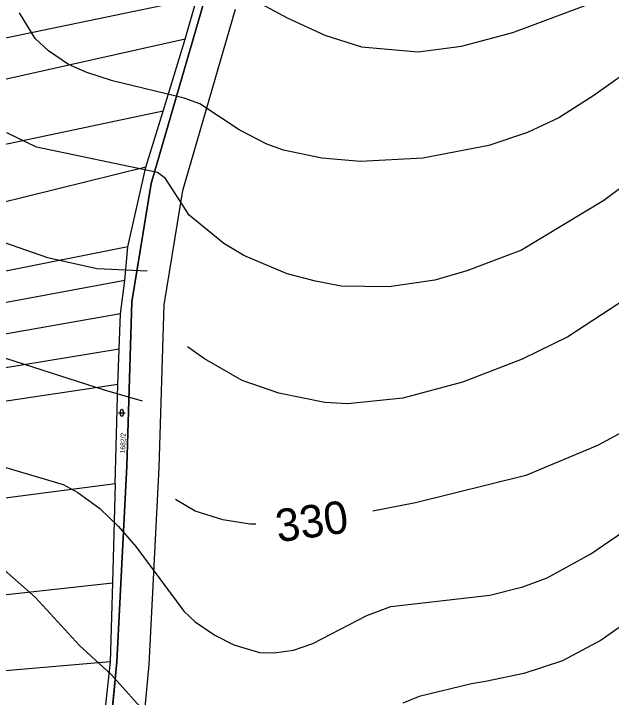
# Model space of a CAD drawing. Extents: x -555860 to -552701, y -1187050 to -1182291.
# Drawn here: x -553306 to -553122.2, y -1183599.4 to -1183389.1 of the extents above; entities that cross this region are included whole.
import ezdxf

# ---------------------------------------------------------------- set-up
doc = ezdxf.new("R2010")
doc.units = 0
for name, color, linetype in [('LEG_2b', 7, 'Continuous'), ('Level 25', 7, 'Continuous'), ('Level 28', 7, 'Continuous'), ('Level 30', 7, 'Continuous'), ('Level 40', 7, 'Continuous'), ('Level 41', 7, 'Continuous'), ('navrh_BV', 7, 'Continuous')]:
    doc.layers.add(name, color=color, linetype=linetype)

msp = doc.modelspace()

# ---------------------------------------------------------------- linework, layer by layer
at = {"layer": 'Level 25'}
for p, q in [((-553273.72, -1183511.89), (-553271.72, -1183511.89)), ((-553273.22, -1183511.39), (-553273.22, -1183512.39)), ((-553272.22, -1183512.39), (-553272.22, -1183511.39))]:
    msp.add_line(p, q, dxfattribs=at)
for centre, start, end in [((-553272.72, -1183511.39), 0, 180), ((-553272.72, -1183512.39), 180, 359.9879)]:
    msp.add_arc(centre, 0.5, start, end, dxfattribs=at)
at = {"layer": 'Level 28'}
msp.add_lwpolyline([(-553247.43, -1183385.26), (-553263.68, -1183441.33), (-553269.67, -1183477.71), (-553271.2, -1183528.31), (-553274.27, -1183588.5), (-553277.37, -1183621.21), (-553280.64, -1183649.89), (-553285.02, -1183673.67), (-553289.02, -1183690.81), (-553297.87, -1183713.28), (-553303.19, -1183731.69), (-553311.85, -1183763.43), (-553317.14, -1183784.97), (-553317.62, -1183785.95), (-553330.41, -1183830.78), (-553344.88, -1183879.53), (-553351.85, -1183901.16), (-553366.43, -1183936.26), (-553383.97, -1183973.72), (-553403.9, -1184008.33)], dxfattribs=at)
at = {"layer": 'Level 30'}
for points in [[(-553247.43, -1183385.26), (-553263.68, -1183441.33), (-553269.67, -1183477.71), (-553271.2, -1183528.31), (-553274.27, -1183588.5), (-553277.37, -1183621.21), (-553280.64, -1183649.89), (-553285.02, -1183673.67), (-553289.02, -1183690.81), (-553297.87, -1183713.28), (-553303.19, -1183731.69), (-553311.85, -1183763.43), (-553317.14, -1183784.97), (-553317.62, -1183785.95), (-553330.41, -1183830.78), (-553344.88, -1183879.53), (-553351.85, -1183901.16), (-553366.43, -1183936.26), (-553383.97, -1183973.72), (-553403.9, -1184008.33)], [(-553375.09, -1183978.34), (-553357.28, -1183940.3), (-553342.46, -1183904.62), (-553335.33, -1183882.49), (-553320.81, -1183833.57), (-553308.25, -1183789.55), (-553307.69, -1183788.4), (-553302.17, -1183765.94), (-553293.56, -1183734.39), (-553288.39, -1183716.51), (-553279.45, -1183693.79), (-553275.23, -1183675.71), (-553270.74, -1183651.36), (-553267.42, -1183622.25), (-553264.29, -1183589.23), (-553261.21, -1183528.72), (-553259.7, -1183478.68), (-553253.91, -1183443.54), (-553237.74, -1183387.75)]]:
    msp.add_lwpolyline(points, dxfattribs=at)
at = {"layer": 'Level 40'}
for points in [[(-553072.09, -1183474.34), (-553091.81, -1183495.7), (-553109.73, -1183511.5), (-553117.35, -1183517.01), (-553126.52, -1183521.95), (-553148.54, -1183531.12), (-553182.41, -1183539.59), (-553195.55, -1183542.13)], [(-553266.37, -1183508.26), (-553278.08, -1183504.87), (-553313.93, -1183493.44)], [(-553231.53, -1183546.08), (-553233.21, -1183546.08), (-553241.67, -1183544.81), (-553250.14, -1183542.13), (-553256.21, -1183538.52)]]:
    msp.add_lwpolyline(points, dxfattribs=at)
at = {"layer": 'Level 41'}
for points in [[(-553235.46, -1183383.09), (-553221.92, -1183390.43), (-553210.35, -1183395.79), (-553199.06, -1183399.32), (-553181.56, -1183400.87), (-553168.29, -1183399.18), (-553152.49, -1183394.94), (-553123.42, -1183383.94)], [(-553086.73, -1183385.77), (-553112.83, -1183403.83), (-553127.93, -1183414.56), (-553138.38, -1183421.19), (-553147.97, -1183425.71), (-553159.83, -1183429.66), (-553180.15, -1183433.62), (-553199.34, -1183434.6), (-553211.19, -1183433.61), (-553223.05, -1183431.07), (-553228.13, -1183429.23), (-553236.59, -1183424.86), (-553248.71, -1183416.85), (-553253.53, -1183415.12), (-553275.54, -1183409.76), (-553283.49, -1183407.27), (-553289.09, -1183404.82), (-553295.3, -1183400.59), (-553299.39, -1183396.78), (-553304.19, -1183388.88)], [(-553091.24, -1183421.75), (-553124.55, -1183446.59), (-553149.81, -1183461.83), (-553166.6, -1183468.18), (-553176.48, -1183471.14), (-553190.59, -1183473.12), (-553205.27, -1183472.98), (-553213.17, -1183471.43), (-553221.92, -1183469.17), (-553235.18, -1183463.52), (-553241.39, -1183459.86), (-553251.97, -1183451.11), (-553259.28, -1183439.86), (-553261.71, -1183437.98), (-553298.97, -1183430.22), (-553308.11, -1183425.81)], [(-553080.17, -1183448.38), (-553120.17, -1183478.48), (-553135.55, -1183488.5), (-553149.67, -1183495.42), (-553168.01, -1183502.47), (-553186.36, -1183507.41), (-553203.29, -1183509.11), (-553210.35, -1183508.68), (-553224.46, -1183505.86), (-553235.75, -1183501.91), (-553247.32, -1183495.28), (-553252.57, -1183491.57)], [(-553309.13, -1183459.43), (-553295.58, -1183464.09), (-553280.34, -1183467.48), (-553264.96, -1183468.18)], [(-553314.77, -1183526.89), (-553290.78, -1183533.94), (-553286.27, -1183536.34), (-553279.49, -1183541.28), (-553273.85, -1183546.78), (-553268.43, -1183553.03), (-553253.67, -1183572.89), (-553250.14, -1183576.14), (-553244.07, -1183580.23), (-553238.29, -1183583.19), (-553230.39, -1183585.59), (-553225.87, -1183585.73), (-553219.94, -1183584.88), (-553214.02, -1183582.77), (-553197.36, -1183574.16), (-553190.03, -1183571.48), (-553159.54, -1183567.95), (-553149.38, -1183565.41), (-553141.91, -1183562.59), (-553128.5, -1183555.25), (-553114.53, -1183545.66)], [(-553264.39, -1183605.21), (-553275.96, -1183592.36), (-553285.7, -1183583.47), (-553299.25, -1183568.66), (-553312.51, -1183557.08)], [(-553113.54, -1183573.45), (-553125.39, -1183581.78), (-553137.25, -1183588.13), (-553149.1, -1183592.08), (-553160.95, -1183594.48), (-553165.19, -1183595.19), (-553181.28, -1183599.14), (-553186.36, -1183601.11)]]:
    msp.add_lwpolyline(points, dxfattribs=at)
at = {"layer": 'navrh_BV'}
for p, q in [((-553249.61, -1183384.33), (-553368.42, -1183409.2)), ((-553263.68, -1183441.33), (-553247.43, -1183385.26)), ((-553253.25, -1183397.01), (-553249.61, -1183384.33)), ((-553253.25, -1183397.01), (-553362.82, -1183421.45)), ((-553259.99, -1183419.13), (-553253.25, -1183397.01)), ((-553259.99, -1183419.13), (-553361.23, -1183440.51)), ((-553265.35, -1183436.32), (-553259.99, -1183419.13)), ((-553265.35, -1183436.32), (-553356.23, -1183458.74)), ((-553270.82, -1183460.83), (-553265.35, -1183436.32)), ((-553269.67, -1183477.71), (-553263.68, -1183441.33)), ((-553270.82, -1183460.83), (-553351.72, -1183476.92)), ((-553271.84, -1183471.16), (-553270.82, -1183460.83)), ((-553271.84, -1183471.16), (-553349.66, -1183485.63)), ((-553273.12, -1183481.48), (-553271.84, -1183471.16)), ((-553271.2, -1183528.31), (-553269.67, -1183477.71)), ((-553273.12, -1183481.48), (-553347.41, -1183494.41)), ((-553273.58, -1183492.27), (-553273.12, -1183481.48)), ((-553273.58, -1183492.27), (-553400.14, -1183513.27)), ((-553273.96, -1183503.21), (-553273.58, -1183492.27)), ((-553273.96, -1183503.21), (-553403.59, -1183522.56)), ((-553274.81, -1183533.7), (-553273.96, -1183503.21)), ((-553274.27, -1183588.5), (-553271.2, -1183528.31)), ((-553274.81, -1183533.7), (-553408.4, -1183551.17)), ((-553274.81, -1183533.7), (-553275.62, -1183564.2)), ((-553403.65, -1183577.98), (-553275.62, -1183564.2)), ((-553275.62, -1183564.2), (-553276.31, -1183588.43)), ((-553276.31, -1183588.43), (-553322.95, -1183592.39)), ((-553276.31, -1183588.43), (-553278.78, -1183610.59)), ((-553277.37, -1183621.21), (-553274.27, -1183588.5))]:
    msp.add_line(p, q, dxfattribs=at)

# ---------------------------------------------------------------- texts
at = {"layer": 'LEG_2b'}
msp.add_text('1682/2', height=1.5, rotation=88, dxfattribs=at).set_placement((-553271.73, -1183524.39))
at = {"layer": 'Level 40'}
msp.add_text('330', height=10, rotation=8.0666, dxfattribs=at).set_placement((-553224.69, -1183551.72))

doc.saveas('drawing.dxf')
